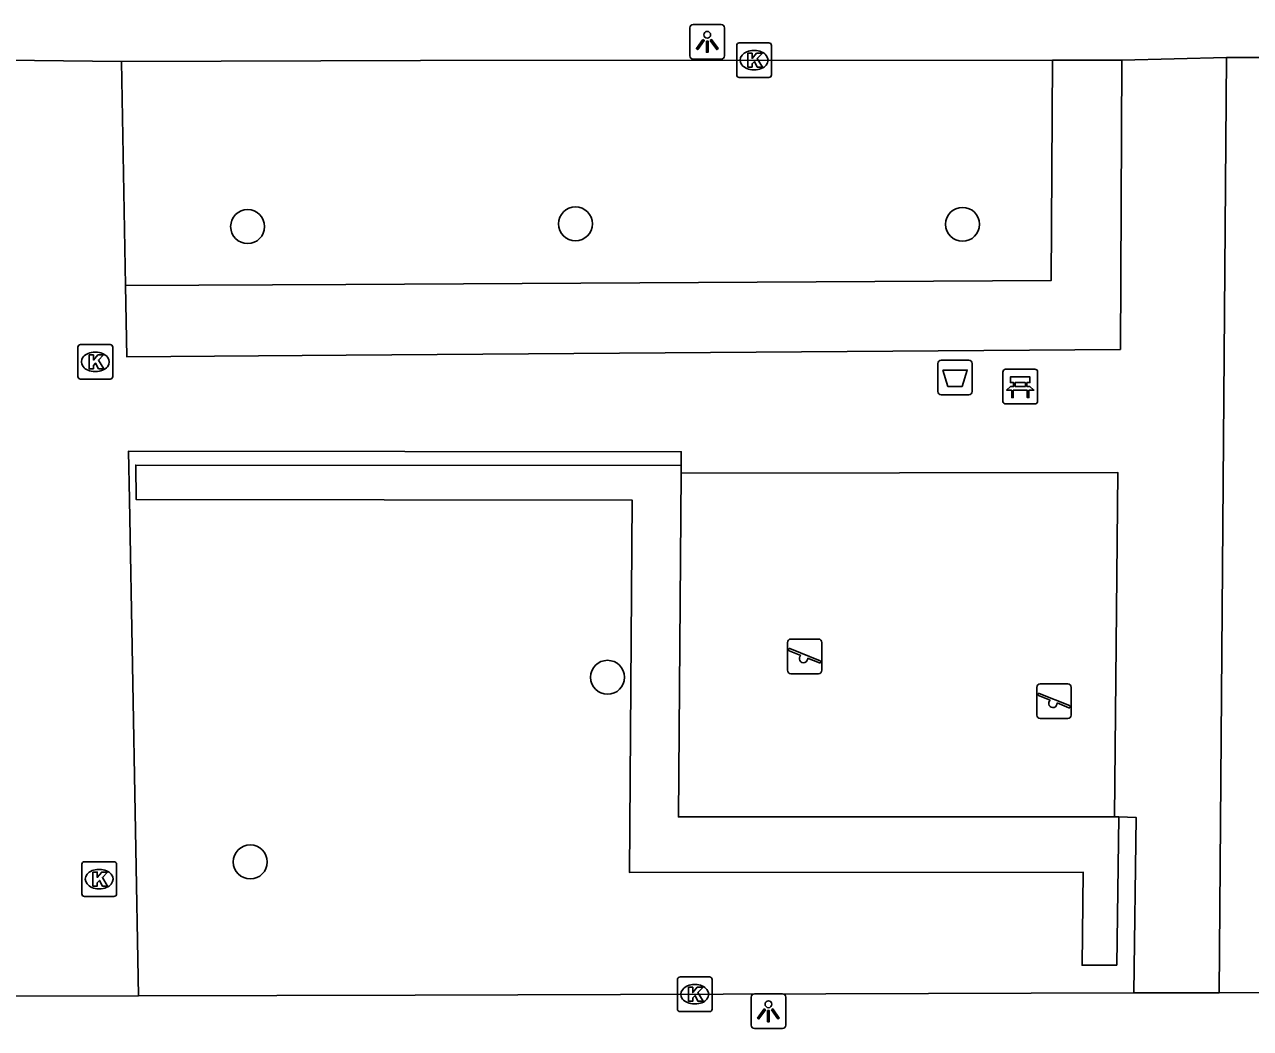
# Model space of a CAD drawing. Extents: x 160732 to 162105, y 387428 to 388479.
# Drawn here: x 161651.22 to 161686.52, y 388138.57 to 388167.5 of the extents above; entities that cross this region are included whole.
import ezdxf

# ---------------------------------------------------------------- set-up
doc = ezdxf.new("R2010")
doc.units = 0
for name, color, linetype in [('IMGEO_Afvalbak', 7, 'Continuous'), ('IMGEO_Bank', 7, 'Continuous'), ('IMGEO_Boom', 7, 'Continuous'), ('IMGEO_Groenvoorziening', 7, 'Continuous'), ('IMGEO_Kolk', 7, 'Continuous'), ('IMGEO_Lichtpunt', 7, 'Continuous'), ('IMGEO_Speelvoorziening', 7, 'Continuous'), ('IMGEO_Voetpad_open', 7, 'Continuous')]:
    doc.layers.add(name, color=color, linetype=linetype)

msp = doc.modelspace()

# ---------------------------------------------------------------- linework, layer by layer
at = {"layer": 'IMGEO_Afvalbak'}
for p, q in [((161677.621, 388157.829), (161678.411, 388157.829)), ((161678.411, 388157.829), (161677.621, 388157.829)), ((161677.521, 388156.929), (161677.521, 388157.729)), ((161677.521, 388157.729), (161677.521, 388156.929)), ((161678.511, 388157.729), (161678.511, 388156.929)), ((161678.511, 388156.929), (161678.511, 388157.729)), ((161678.411, 388156.829), (161677.621, 388156.829)), ((161677.621, 388156.829), (161678.411, 388156.829))]:
    msp.add_line(p, q, dxfattribs=at)
msp.add_lwpolyline([(161677.664, 388157.543), (161678.368, 388157.543), (161678.219, 388157.073), (161677.813, 388157.073), (161677.664, 388157.543)], dxfattribs=at)
for centre, start, end in [((161677.621, 388157.729), 90, 180), ((161677.621, 388157.729), 90, 180), ((161678.411, 388157.729), 0, 90), ((161678.411, 388157.729), 360, 90), ((161677.621, 388156.929), 180, 270), ((161677.621, 388156.929), 180, 270), ((161678.411, 388156.929), 270, 0), ((161678.411, 388156.929), 270, 0)]:
    msp.add_arc(centre, 0.1, start, end, dxfattribs=at)
at = {"layer": 'IMGEO_Bank'}
for p, q in [((161679.395, 388156.64), (161679.395, 388157.481)), ((161679.395, 388157.481), (161679.395, 388156.64)), ((161679.47, 388157.565), (161680.311, 388157.565)), ((161680.311, 388157.565), (161679.47, 388157.565)), ((161680.395, 388157.49), (161680.395, 388156.649)), ((161680.395, 388156.649), (161680.395, 388157.49)), ((161679.704, 388157.071), (161679.704, 388157.177)), ((161679.748, 388157.177), (161679.748, 388157.071)), ((161680.036, 388157.183), (161679.754, 388157.183)), ((161680.042, 388157.071), (161680.042, 388157.177)), ((161680.086, 388157.177), (161680.086, 388157.071)), ((161680.092, 388156.963), (161679.699, 388156.963)), ((161679.754, 388157.065), (161680.036, 388157.065)), ((161680.32, 388156.565), (161679.479, 388156.565)), ((161679.479, 388156.565), (161680.32, 388156.565))]:
    msp.add_line(p, q, dxfattribs=at)
for points in [[(161679.698, 388157.183), (161679.612, 388157.183), (161679.612, 388157.344), (161680.175, 388157.344), (161680.175, 388157.183), (161680.092, 388157.183)], [(161679.642, 388156.963), (161679.5, 388156.963), (161679.612, 388157.065), (161679.698, 388157.065)], [(161679.692, 388156.956), (161679.692, 388156.749), (161679.649, 388156.749), (161679.649, 388156.956)], [(161680.092, 388157.065), (161680.175, 388157.065), (161680.287, 388156.963), (161680.148, 388156.963)], [(161680.142, 388156.956), (161680.142, 388156.749), (161680.098, 388156.749), (161680.098, 388156.956)]]:
    msp.add_lwpolyline(points, dxfattribs=at)
for centre, radius, start, end in [((161679.473, 388157.487), 0.0779, 92.4484, 184.2845), ((161679.473, 388157.487), 0.0779, 92.4484, 184.2845), ((161680.317, 388157.487), 0.0779, 2.4484, 94.2845), ((161680.317, 388157.487), 0.0779, 2.4484, 94.2845), ((161679.697, 388157.176), 0.00671, 2.8957, 87.1043), ((161679.754, 388157.176), 0.00671, 92.8957, 177.1043), ((161680.036, 388157.176), 0.00671, 2.8957, 87.1043), ((161680.093, 388157.176), 0.00671, 92.8957, 177.1043), ((161679.642, 388156.956), 0.00671, 2.8957, 87.1043), ((161679.699, 388156.956), 0.00671, 92.8957, 177.1043), ((161679.697, 388157.072), 0.00671, 272.8957, 357.1043), ((161679.754, 388157.072), 0.00671, 182.8957, 267.1043), ((161680.036, 388157.072), 0.00671, 272.8957, 357.1043), ((161680.093, 388157.072), 0.00671, 182.8957, 267.1043), ((161680.091, 388156.956), 0.00671, 2.8957, 87.1043), ((161680.148, 388156.956), 0.00671, 92.8957, 177.1043), ((161679.473, 388156.643), 0.0779, 182.4484, 274.2845), ((161679.473, 388156.643), 0.0779, 182.4484, 274.2845), ((161680.317, 388156.643), 0.0779, 272.4484, 4.2845), ((161680.317, 388156.643), 0.0779, 272.4484, 4.2845)]:
    msp.add_arc(centre, radius, start, end, dxfattribs=at)
at = {"layer": 'IMGEO_Boom'}
for centre in [(161657.647, 388161.675), (161667.087, 388161.754), (161678.233, 388161.741), (161668.011, 388148.69), (161657.723, 388143.37)]:
    msp.add_circle(centre, 0.489, dxfattribs=at)
at = {"layer": 'IMGEO_Groenvoorziening'}
for points in [[(161654.129, 388159.974), (161660.478, 388160.009), (161680.788, 388160.123), (161680.823, 388166.474)], [(161670.131, 388154.79), (161654.423, 388154.805), (161654.441, 388153.809), (161668.724, 388153.791), (161668.641, 388143.067), (161681.71, 388143.074), (161681.675, 388140.395), (161682.675, 388140.398), (161682.731, 388144.67)], [(161670.13, 388154.569), (161670.053, 388144.668), (161682.61, 388144.674)]]:
    msp.add_lwpolyline(points, dxfattribs=at)
at = {"layer": 'IMGEO_Kolk'}
for p, q in [((161671.805, 388166.971), (161672.657, 388166.971)), ((161671.73, 388166.045), (161671.73, 388166.897)), ((161672.218, 388166.751), (161672.243, 388166.751)), ((161672.731, 388166.897), (161672.731, 388166.045)), ((161672.657, 388165.971), (161671.805, 388165.971)), ((161672.241, 388166.191), (161672.216, 388166.191)), ((161652.76, 388157.353), (161652.76, 388158.205)), ((161652.835, 388158.279), (161653.687, 388158.279)), ((161653.761, 388158.205), (161653.761, 388157.353)), ((161653.248, 388158.059), (161653.273, 388158.059)), ((161653.271, 388157.499), (161653.246, 388157.499)), ((161653.687, 388157.279), (161652.835, 388157.279)), ((161652.946, 388143.376), (161653.798, 388143.376)), ((161652.871, 388142.45), (161652.871, 388143.302)), ((161653.359, 388143.156), (161653.384, 388143.156)), ((161653.872, 388143.302), (161653.872, 388142.45)), ((161653.798, 388142.376), (161652.946, 388142.376)), ((161653.382, 388142.596), (161653.357, 388142.596)), ((161670.022, 388139.132), (161670.022, 388139.984)), ((161670.097, 388140.058), (161670.949, 388140.058)), ((161670.51, 388139.838), (161670.535, 388139.838)), ((161671.023, 388139.984), (161671.023, 388139.132)), ((161670.533, 388139.278), (161670.508, 388139.278)), ((161670.949, 388139.058), (161670.097, 388139.058))]:
    msp.add_line(p, q, dxfattribs=at)
for points in [[(161671.805, 388166.971), (161672.657, 388166.971)], [(161671.73, 388166.045), (161671.73, 388166.897)], [(161672.051, 388166.671), (161672.174, 388166.671), (161672.174, 388166.52), (161672.304, 388166.671), (161672.468, 388166.671), (161672.322, 388166.52), (161672.475, 388166.271), (161672.323, 388166.271), (161672.238, 388166.435), (161672.174, 388166.368), (161672.174, 388166.271), (161672.051, 388166.271), (161672.051, 388166.671)], [(161672.731, 388166.897), (161672.731, 388166.045)], [(161672.657, 388165.971), (161671.805, 388165.971)], [(161652.76, 388157.353), (161652.76, 388158.205)], [(161652.835, 388158.279), (161653.687, 388158.279)], [(161653.761, 388158.205), (161653.761, 388157.353)], [(161653.081, 388157.979), (161653.204, 388157.979), (161653.204, 388157.828), (161653.334, 388157.979), (161653.498, 388157.979), (161653.352, 388157.828), (161653.505, 388157.579), (161653.353, 388157.579), (161653.268, 388157.743), (161653.204, 388157.676), (161653.204, 388157.579), (161653.081, 388157.579), (161653.081, 388157.979)], [(161653.687, 388157.279), (161652.835, 388157.279)], [(161652.946, 388143.376), (161653.798, 388143.376)], [(161652.871, 388142.45), (161652.871, 388143.302)], [(161653.192, 388143.076), (161653.315, 388143.076), (161653.315, 388142.925), (161653.445, 388143.076), (161653.609, 388143.076), (161653.463, 388142.925), (161653.616, 388142.676), (161653.464, 388142.676), (161653.379, 388142.84), (161653.315, 388142.773), (161653.315, 388142.676), (161653.192, 388142.676), (161653.192, 388143.076)], [(161653.872, 388143.302), (161653.872, 388142.45)], [(161653.798, 388142.376), (161652.946, 388142.376)], [(161670.022, 388139.132), (161670.022, 388139.984)], [(161670.097, 388140.058), (161670.949, 388140.058)], [(161671.023, 388139.984), (161671.023, 388139.132)], [(161670.343, 388139.758), (161670.466, 388139.758), (161670.466, 388139.607), (161670.596, 388139.758), (161670.76, 388139.758), (161670.614, 388139.607), (161670.767, 388139.358), (161670.615, 388139.358), (161670.53, 388139.522), (161670.466, 388139.455), (161670.466, 388139.358), (161670.343, 388139.358), (161670.343, 388139.758)], [(161670.949, 388139.058), (161670.097, 388139.058)]]:
    msp.add_lwpolyline(points, dxfattribs=at)
for centre, start, end in [((161671.807, 388166.895), 91.552, 178.448), ((161671.807, 388166.895), 91.552, 178.448), ((161672.655, 388166.895), 1.552, 88.448), ((161672.655, 388166.895), 1.552, 88.448), ((161671.807, 388166.047), 181.552, 268.448), ((161671.807, 388166.047), 181.552, 268.448), ((161672.655, 388166.047), 271.552, 358.448), ((161672.655, 388166.047), 271.552, 358.448), ((161652.837, 388158.203), 91.552, 178.448), ((161652.837, 388158.203), 91.552, 178.448), ((161653.685, 388158.203), 1.552, 88.448), ((161653.685, 388158.203), 1.552, 88.448), ((161652.837, 388157.355), 181.552, 268.448), ((161652.837, 388157.355), 181.552, 268.448), ((161653.685, 388157.355), 271.552, 358.448), ((161653.685, 388157.355), 271.552, 358.448), ((161652.948, 388143.3), 91.552, 178.448), ((161652.948, 388143.3), 91.552, 178.448), ((161653.796, 388143.3), 1.552, 88.448), ((161653.796, 388143.3), 1.552, 88.448), ((161652.948, 388142.452), 181.552, 268.448), ((161652.948, 388142.452), 181.552, 268.448), ((161653.796, 388142.452), 271.552, 358.448), ((161653.796, 388142.452), 271.552, 358.448), ((161670.099, 388139.982), 91.552, 178.448), ((161670.099, 388139.982), 91.552, 178.448), ((161670.947, 388139.982), 1.552, 88.448), ((161670.947, 388139.982), 1.552, 88.448), ((161670.099, 388139.134), 181.552, 268.448), ((161670.099, 388139.134), 181.552, 268.448), ((161670.947, 388139.134), 271.552, 358.448), ((161670.947, 388139.134), 271.552, 358.448)]:
    msp.add_arc(centre, 0.0765, start, end, dxfattribs=at)
for centre, major_axis, ratio, start_param, end_param in [((161672.217, 388166.471), (-0.387, 0.002), 0.722429, 4.712389, 7.853982), ((161672.242, 388166.471), (-0.39, 0.002), 0.717154, 1.570796, 4.712389), ((161653.247, 388157.779), (-0.387, 0.002), 0.722429, 4.712389, 7.853982), ((161653.272, 388157.779), (-0.39, 0.002), 0.717154, 1.570796, 4.712389), ((161653.358, 388142.876), (-0.387, 0.002), 0.722429, 4.712389, 7.853982), ((161653.383, 388142.876), (-0.39, 0.002), 0.717154, 1.570796, 4.712389), ((161670.509, 388139.558), (-0.387, 0.002), 0.722429, 4.712389, 7.853982), ((161670.534, 388139.558), (-0.39, 0.002), 0.717154, 1.570796, 4.712389)]:
    msp.add_ellipse(centre, major_axis=major_axis, ratio=ratio, start_param=start_param, end_param=end_param, dxfattribs=at)
at = {"layer": 'IMGEO_Lichtpunt'}
for p, q in [((161670.381, 388167.403), (161670.381, 388166.596)), ((161670.381, 388167.403), (161670.381, 388166.596)), ((161671.283, 388167.498), (161670.475, 388167.498)), ((161671.283, 388167.498), (161670.475, 388167.498)), ((161671.377, 388166.596), (161671.377, 388167.403)), ((161671.377, 388166.596), (161671.377, 388167.403)), ((161670.475, 388166.502), (161671.283, 388166.502)), ((161670.475, 388166.502), (161671.283, 388166.502)), ((161672.145, 388139.473), (161672.145, 388138.666)), ((161672.145, 388139.473), (161672.145, 388138.666)), ((161673.047, 388139.568), (161672.239, 388139.568)), ((161673.047, 388139.568), (161672.239, 388139.568)), ((161673.141, 388138.666), (161673.141, 388139.473)), ((161673.141, 388138.666), (161673.141, 388139.473)), ((161672.239, 388138.572), (161673.047, 388138.572)), ((161672.239, 388138.572), (161673.047, 388138.572))]:
    msp.add_line(p, q, dxfattribs=at)
for points in [[(161670.755, 388167.067), (161670.794, 388167.039), (161670.606, 388166.777), (161670.568, 388166.804), (161670.755, 388167.067)], [(161670.857, 388167.019), (161670.904, 388167.019), (161670.904, 388166.697), (161670.857, 388166.697), (161670.857, 388167.019)], [(161670.967, 388167.039), (161671.005, 388167.066), (161671.192, 388166.804), (161671.153, 388166.776), (161670.967, 388167.039)], [(161672.519, 388139.137), (161672.558, 388139.109), (161672.37, 388138.847), (161672.332, 388138.874), (161672.519, 388139.137)], [(161672.621, 388139.089), (161672.668, 388139.089), (161672.668, 388138.767), (161672.621, 388138.767), (161672.621, 388139.089)], [(161672.731, 388139.109), (161672.769, 388139.136), (161672.956, 388138.874), (161672.917, 388138.846), (161672.731, 388139.109)]]:
    msp.add_lwpolyline(points, dxfattribs=at)
for centre in [(161670.88, 388167.201), (161672.644, 388139.271)]:
    msp.add_circle(centre, 0.0994, dxfattribs=at)
for centre, start, end in [((161670.475, 388167.403), 90, 180), ((161670.475, 388167.403), 90, 180), ((161671.283, 388167.403), 0, 90), ((161671.283, 388167.403), 0, 90), ((161670.475, 388166.596), 180, 270), ((161670.475, 388166.596), 180, 270), ((161671.283, 388166.596), 270, 0), ((161671.283, 388166.596), 270, 360), ((161672.239, 388139.473), 90, 180), ((161672.239, 388139.473), 90, 180), ((161673.047, 388139.473), 0, 90), ((161673.047, 388139.473), 0, 90), ((161672.239, 388138.666), 180, 270), ((161672.239, 388138.666), 180, 270), ((161673.047, 388138.666), 270, 0), ((161673.047, 388138.666), 270, 360)]:
    msp.add_arc(centre, 0.0946, start, end, dxfattribs=at)
at = {"layer": 'IMGEO_Speelvoorziening'}
for p, q in [((161673.192, 388148.892), (161673.192, 388149.692)), ((161673.192, 388149.692), (161673.192, 388148.892)), ((161673.292, 388149.792), (161674.082, 388149.792)), ((161674.082, 388149.792), (161673.292, 388149.792)), ((161674.182, 388149.692), (161674.182, 388148.892)), ((161674.182, 388148.892), (161674.182, 388149.692)), ((161673.575, 388149.32), (161673.236, 388149.457)), ((161673.261, 388149.517), (161674.137, 388149.164)), ((161674.113, 388149.104), (161673.773, 388149.241)), ((161674.082, 388148.792), (161673.292, 388148.792)), ((161673.292, 388148.792), (161674.082, 388148.792)), ((161680.372, 388147.601), (161680.372, 388148.401)), ((161680.372, 388148.401), (161680.372, 388147.601)), ((161680.472, 388148.501), (161681.262, 388148.501)), ((161681.262, 388148.501), (161680.472, 388148.501)), ((161681.362, 388148.401), (161681.362, 388147.601)), ((161681.362, 388147.601), (161681.362, 388148.401)), ((161680.755, 388148.029), (161680.416, 388148.166)), ((161680.441, 388148.226), (161681.317, 388147.873)), ((161681.293, 388147.813), (161680.953, 388147.95)), ((161681.262, 388147.501), (161680.472, 388147.501)), ((161680.472, 388147.501), (161681.262, 388147.501))]:
    msp.add_line(p, q, dxfattribs=at)
for centre, radius, start, end in [((161673.292, 388149.692), 0.1, 90, 180), ((161673.292, 388149.692), 0.1, 90, 180), ((161674.082, 388149.692), 0.1, 0, 90), ((161674.082, 388149.692), 0.1, 360, 90), ((161673.249, 388149.487), 0.0327, 68.078, 248.078), ((161673.654, 388149.23), 0.12, 130.9928, 5.1632), ((161674.125, 388149.134), 0.0327, 248.078, 68.078), ((161673.292, 388148.892), 0.1, 180, 270), ((161673.292, 388148.892), 0.1, 180, 270), ((161674.082, 388148.892), 0.1, 270, 0), ((161674.082, 388148.892), 0.1, 270, 0), ((161680.472, 388148.401), 0.1, 90, 180), ((161680.472, 388148.401), 0.1, 90, 180), ((161681.262, 388148.401), 0.1, 0, 90), ((161681.262, 388148.401), 0.1, 360, 90), ((161680.429, 388148.196), 0.0327, 68.078, 248.078), ((161680.834, 388147.939), 0.12, 130.9928, 5.1632), ((161680.472, 388147.601), 0.1, 180, 270), ((161680.472, 388147.601), 0.1, 180, 270), ((161681.262, 388147.601), 0.1, 270, 0), ((161681.262, 388147.601), 0.1, 270, 0), ((161681.305, 388147.843), 0.0327, 248.078, 68.078)]:
    msp.add_arc(centre, radius, start, end, dxfattribs=at)
at = {"layer": 'IMGEO_Voetpad_open'}
for points in [[(161642.173, 388166.55), (161642.295, 388166.564), (161654.012, 388166.436)], [(161654.012, 388166.436), (161662.622, 388166.465), (161680.823, 388166.474)], [(161654.129, 388159.974), (161654.012, 388166.436)], [(161682.823, 388166.475), (161682.777, 388158.138), (161660.486, 388157.974), (161654.166, 388157.928), (161654.129, 388159.974)], [(161680.823, 388166.474), (161682.823, 388166.475)], [(161682.823, 388166.475), (161685.831, 388166.544)], [(161685.618, 388139.599), (161685.831, 388166.544)], [(161685.831, 388166.544), (161687.831, 388166.546)], [(161670.131, 388154.79), (161670.134, 388155.19), (161654.215, 388155.205), (161654.241, 388153.805), (161654.5, 388139.511)], [(161670.13, 388154.569), (161670.131, 388154.79)], [(161682.61, 388144.674), (161682.703, 388154.595), (161670.13, 388154.569)], [(161682.731, 388144.67), (161682.61, 388144.674)], [(161683.165, 388139.6), (161683.231, 388144.653), (161682.731, 388144.67)], [(161654.5, 388139.511), (161644.262, 388139.491)], [(161654.5, 388139.511), (161662.467, 388139.535), (161683.165, 388139.6)], [(161685.618, 388139.599), (161683.165, 388139.6)], [(161687.618, 388139.604), (161685.618, 388139.599)]]:
    msp.add_lwpolyline(points, dxfattribs=at)

doc.saveas('drawing.dxf')
